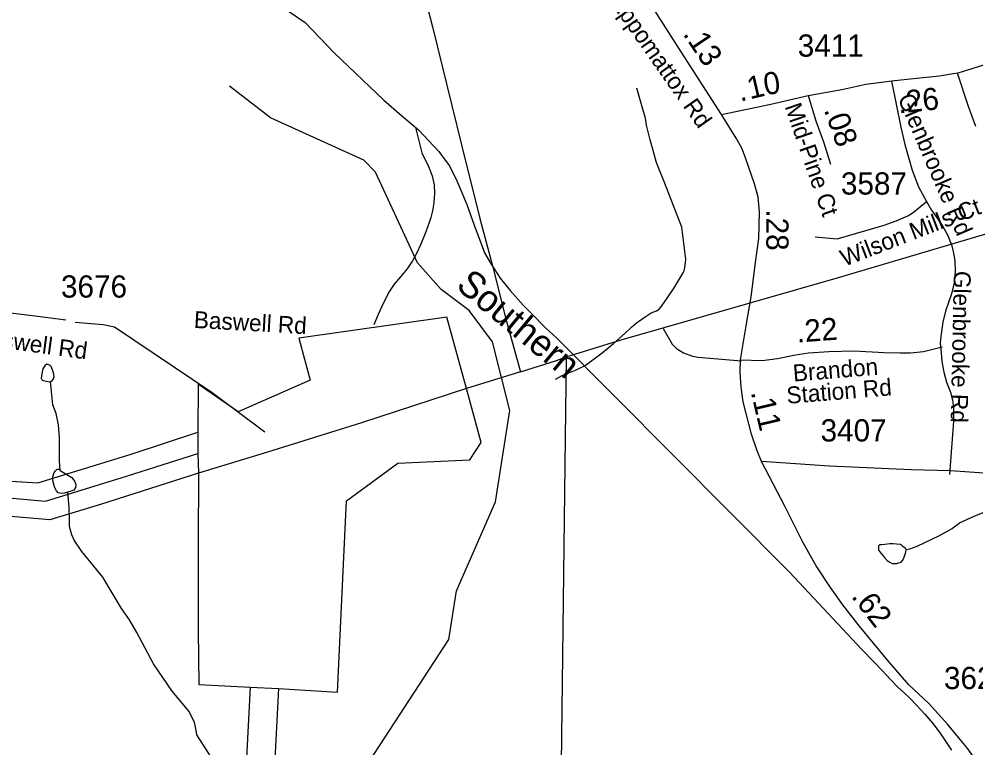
# Model space of a CAD drawing. Extents: x 1662474 to 1856135, y 779280 to 917889.
# Drawn here: x 1775052 to 1780436, y 797012 to 801112 of the extents above; entities that cross this region are included whole.
import ezdxf

# ---------------------------------------------------------------- set-up
doc = ezdxf.new("R2010")
doc.units = 0
for name, color, linetype in [('Exist Hydrographic Misc Water Feature', 7, 'Continuous'), ('Exist Hydrographic Pond Under 1500 Sq Ft', 7, 'Continuous'), ('Exist Railroad Mainline', 7, 'Continuous'), ('Exist Railroad Mainline Label', 7, 'Continuous'), ('Exist Railroad Siding', 7, 'Continuous'), ('Exist Road Non-System Type 51', 7, 'Continuous'), ('Exist Road Non-System Type 51 Label', 7, 'Continuous'), ('Exist Road Secondary Mileage Hundredths English Label', 7, 'Continuous'), ('Exist Road Secondary Mileage Tenths English Label', 7, 'Continuous'), ('Exist Road Secondary Type 51 Attributed', 7, 'Continuous'), ('Exist Road Secondary Type 51 Label', 7, 'Continuous'), ('Exist Road Secondary Type 51 Number Label', 7, 'Continuous'), ('Exist Utilities Electrical Transmission Line', 7, 'Continuous')]:
    doc.layers.add(name, color=color, linetype=linetype)

msp = doc.modelspace()

# ---------------------------------------------------------------- linework, layer by layer
at = {"layer": 'Exist Hydrographic Misc Water Feature'}
for points in [[(1776607.3, 796214.3), (1776691.4, 796278.2), (1776886.4, 796727.2), (1777469.4, 797621.2), (1777513.5, 797896), (1777733.3, 798396.9), (1777813.5, 798910.7), (1777716.5, 799296.7), (1777584.4, 799473.3), (1777426.3, 799591.4), (1777294.5, 799741.8), (1777057.4, 800252), (1776991.4, 800319.1), (1776467.3, 800556.2), (1776236.4, 800734.8)], [(1778070.8, 799086.9), (1778107.1, 799106.7), (1778183.2, 799138.2), (1778237.5, 799163.9), (1778333.9, 799235.5), (1778396.2, 799287.3), (1778462.4, 799345.3), (1778498.7, 799379.2), (1778526.8, 799403.1), (1778536.9, 799411.1), (1778575, 799437.2), (1778609.1, 799459.1), (1778623.2, 799465.1), (1778639.2, 799471.1), (1778653.3, 799481.1), (1778669.3, 799499.1), (1778699.7, 799543.1), (1778738, 799601.1), (1778788.5, 799685.2), (1778794.4, 799697.2), (1778798.7, 799715.1), (1778802.8, 799743.1), (1778803, 799761.2), (1778782.1, 799941.7), (1778683.7, 800192.7), (1778644.3, 800291.2), (1778636.5, 800311.2), (1778628.7, 800339.4), (1778603.3, 800433.7), (1778581.8, 800515.8), (1778578.1, 800544), (1778574.2, 800562), (1778570.3, 800580), (1778527.4, 800724.5)], [(1775283.9, 798573.6), (1775280.4, 798627.7), (1775279, 798699.7), (1775279.4, 798757.8), (1775274.1, 798829.8), (1775260.6, 798893.9), (1775242.9, 798942.1), (1775228.2, 799074.2)], [(1776533.3, 796337.2), (1776052.1, 797085), (1776046.3, 797121.1), (1776038.5, 797155.1), (1776009, 797217.4), (1775914.1, 797332.2), (1775809.3, 797485.1), (1775714.5, 797661.9), (1775673.1, 797732.3), (1775627.8, 797796.6), (1775523, 797973.6), (1775406.1, 798116.6), (1775362.7, 798180.9), (1775349.1, 798211), (1775335.4, 798257.1), (1775335.6, 798303.1), (1775334.4, 798367.2), (1775327, 798451.3)], [(1780043.6, 798127.7), (1780063.5, 798131.6), (1780105.7, 798147.2), (1780232, 798206.4), (1780302.4, 798246), (1780316.5, 798257.8), (1780330.5, 798267.8), (1780344.6, 798277.7), (1780426.8, 798315.1), (1780575.3, 798376.1)]]:
    msp.add_lwpolyline(points, dxfattribs=at)
at = {"layer": 'Exist Hydrographic Pond Under 1500 Sq Ft'}
for points in [[(1775228.2, 799074.2), (1775236.2, 799076.1), (1775246.2, 799088.1), (1775250.3, 799102), (1775246.4, 799122.1), (1775240.7, 799140.2), (1775232.7, 799158.2), (1775226.9, 799164.3), (1775218.7, 799168.3), (1775208.9, 799170.4), (1775196.8, 799162.5), (1775186.5, 799144.6), (1775182.4, 799128.7), (1775176.3, 799092.6), (1775182, 799080.6), (1775196.2, 799076.5), (1775222, 799072.3), (1775228.2, 799074.2)], [(1775327, 798451.3), (1775306.9, 798445.4), (1775290.9, 798443.6), (1775272.9, 798447.7), (1775263, 798457.7), (1775255, 798471.9), (1775251.1, 798481.9), (1775241.5, 798516), (1775241.5, 798526), (1775241.7, 798538), (1775249.9, 798562), (1775257.9, 798571.9), (1775265.9, 798579.7), (1775275.9, 798579.7), (1775283.9, 798573.6)], [(1775283.9, 798573.6), (1775349.5, 798533.1), (1775363.5, 798513), (1775371.3, 798494.9), (1775369.2, 798477), (1775361, 798463), (1775345, 798457.1), (1775327, 798451.3)], [(1780043.6, 798127.7), (1780041.6, 798131.7), (1780037.7, 798135.7), (1780025.6, 798145.8), (1780017.6, 798151.9), (1780011.8, 798155.9), (1779988.9, 798158.7), (1779970.5, 798160.5), (1779964.5, 798160.6), (1779950.8, 798160), (1779922.9, 798156.2), (1779904.2, 798154.9), (1779893.7, 798153.9), (1779887.1, 798149.9), (1779887.1, 798145.9), (1779887.6, 798128.8), (1779889.6, 798122.7), (1779893.3, 798116.7), (1779921.2, 798082.5), (1779937.2, 798066.5), (1779950.9, 798056.3), (1779965.1, 798050.3), (1779977, 798050.1), (1779983.1, 798050.1), (1779991.1, 798050.1), (1780003, 798053.9), (1780015.1, 798057.9), (1780023.1, 798065.8), (1780031.1, 798079.8), (1780041.3, 798113.7), (1780043.6, 798127.7)]]:
    msp.add_lwpolyline(points, dxfattribs=at)
at = {"layer": 'Exist Railroad Mainline'}
msp.add_lwpolyline([(1776362.3, 801300.5), (1776661.9, 801093.1), (1776824.4, 800922.7), (1777104.4, 800656.8), (1777204.6, 800570.7), (1777298.7, 800489), (1777413.5, 800368.6), (1777449, 800319.3), (1777473.9, 800286.1), (1777516, 800202.1), (1777538.6, 800150.3), (1777571, 800069.5), (1777613, 799953.2), (1777645.4, 799869.1), (1777671, 799798.4), (1777707.8, 799734.3), (1777760, 799654.8), (1777816, 799585.1), (1777888.8, 799503.8), (1777931, 799460.6), (1778017.8, 799372.2), (1778074.3, 799321.1), (1779386.7, 798000.4), (1779794.8, 797565.3), (1779863.1, 797494.2), (1779908.3, 797446.9), (1779955.1, 797396.6), (1779995.9, 797354), (1780033.8, 797320.2), (1780062, 797293.3), (1780104.3, 797251.1), (1780148, 797201.7), (1780193.4, 797149.1), (1780234, 797094.6), (1780298.9, 796998.8)], dxfattribs=at)
at = {"layer": 'Exist Railroad Siding'}
msp.add_lwpolyline([(1777282.9, 800502.7), (1777318.1, 800360.6), (1777356.6, 800282.7), (1777376.5, 800231.4), (1777387, 800181), (1777389.3, 800133), (1777385.9, 800078.3), (1777377.8, 800034.2), (1777368.1, 799995.9), (1777360.4, 799968.9), (1777340.6, 799914.8), (1777312.9, 799846.4), (1777289.2, 799794.4), (1777266.7, 799752.2), (1777235.9, 799708.2), (1777198.2, 799661.7), (1777162.3, 799621.7), (1777136.8, 799581.5), (1777101, 799513.3), (1777073.5, 799451.2), (1777048, 799393)], dxfattribs=at)
at = {"layer": 'Exist Road Non-System Type 51'}
for points in [[(1780330.6, 800810.4), (1780393.4, 800622.2), (1780434.6, 800510.2)], [(1779961.6, 800764.2), (1780013.4, 800504.2), (1780036, 800406.8), (1780076.6, 800262.4), (1780113.4, 800169.5), (1780157.2, 800086)], [(1779531.8, 799887.1), (1779655.4, 799876.1), (1779918.9, 799953.8), (1779987.4, 799977.4), (1780052.8, 800006.5), (1780083.5, 800025.4), (1780157.2, 800086)], [(1780157.2, 800086), (1780185.4, 800038.2), (1780248.4, 799949.9), (1780278.2, 799895), (1780300.5, 799836.2), (1780310.8, 799795.5), (1780317.1, 799754.2), (1780319.6, 799691.2), (1780313.4, 799629.1), (1780298.6, 799567.7), (1780264.6, 799468.5), (1780249.4, 799407.4), (1780237.9, 799326.2), (1780235.6, 799288.4), (1780238.1, 799256.9)], [(1775367.2, 799407.9), (1775524.8, 799395), (1775589.1, 799381.6), (1776138.1, 799011.8), (1776435.2, 798790.5)], [(1778675.6, 799371.6), (1778726.2, 799283.2), (1778752, 799258.8), (1778789.9, 799234.9), (1778840.8, 799217), (1778873.8, 799210.8), (1779114.8, 799190.2)], [(1780238.1, 799256.9), (1780243.9, 799185.8), (1780254.9, 799127), (1780271.1, 799069), (1780292.6, 799013.6), (1780303.6, 798970.4), (1780310, 798925.7), (1780310, 798851.2), (1780287.9, 798550.7)]]:
    msp.add_lwpolyline(points, dxfattribs=at)
at = {"layer": 'Exist Road Secondary Type 51 Attributed'}
for points in [[(1779003.9, 800575.7), (1778794.4, 800902), (1778605.7, 801198.1)], [(1779493, 800682.1), (1779681, 800717), (1779816.5, 800746.1), (1779978.6, 800767.5), (1780139.2, 800784.2), (1780230.4, 800794.1), (1780308.6, 800805.6), (1780335.7, 800809.7), (1780384.7, 800825.4), (1780474.4, 800852.5), (1780591.1, 800903.6), (1780714.1, 800969.2), (1780813.7, 801013.6)], [(1779003.9, 800575.7), (1779282.2, 800634.1), (1779493, 800682.1)], [(1779493, 800682.1), (1779535.3, 800541.1), (1779577.7, 800421.2), (1779617.6, 800296.7)], [(1779111.9, 799194.8), (1779143, 799386.4), (1779170.9, 799550.9), (1779196.2, 799743.3), (1779214, 799877.7), (1779218.7, 800026.4), (1779210.3, 800110.9), (1779189.5, 800185.8), (1779139.4, 800332.8), (1779118.6, 800386), (1779087.3, 800443.3), (1779003.9, 800575.7)], [(1774449.2, 799541.2), (1774833.6, 799488.4), (1774988, 799462.1), (1775142.5, 799443.2), (1775315.7, 799420.7)], [(1779111.9, 799194.8), (1779233.1, 799192.4), (1779320, 799203.6), (1779420.9, 799223.2), (1779493.8, 799234.4), (1779608.8, 799242.8), (1779749, 799245.6), (1779920, 799237.2), (1780012.6, 799234.4), (1780068.6, 799234.4), (1780141.5, 799242.8), (1780246.3, 799269.2)], [(1779229.3, 798623.8), (1779206, 798683.4), (1779174.1, 798777.9), (1779125.5, 798959.8), (1779115.1, 799042.7), (1779108.9, 799125.6), (1779111.9, 799194.8)], [(1780590.2, 798550.6), (1780293.5, 798570.2), (1780072, 798575.8), (1779612.4, 798597.7), (1779229.3, 798623.8)], [(1780418.3, 796968.1), (1780384.8, 797014.4), (1780346.9, 797058.8), (1780275.5, 797145.2), (1780168.6, 797263.9), (1780058.5, 797366.5), (1779940.3, 797503.4), (1779779.3, 797699.2), (1779688, 797817.3), (1779618.2, 797913.9), (1779537.7, 798037.3), (1779462.5, 798168.8), (1779360.5, 798372.7), (1779229.3, 798623.8)]]:
    msp.add_lwpolyline(points, dxfattribs=at)
at = {"layer": 'Exist Utilities Electrical Transmission Line'}
for p, q in [((1777873, 799127.7), (1777569.4, 799034.1)), ((1776057.6, 798787.9), (1776058.4, 798667.7)), ((1776058.4, 798667.7), (1776060.8, 798558.1)), ((1776352, 797353.1), (1776512, 797345.9))]:
    msp.add_line(p, q, dxfattribs=at)
for points in [[(1776405.6, 804855.2), (1776520, 804459.6), (1776632.8, 804016.2), (1776747, 803564.5), (1776855.7, 803116.9), (1776986.8, 802609.8), (1777097.3, 802166.4), (1777238.6, 801612.8), (1777377.9, 801069.7), (1777541.5, 800404.3), (1777644.1, 799990.7), (1777715.5, 799725), (1777795.4, 799411.2), (1777873, 799127.7)], [(1778129.7, 799211.7), (1778440.5, 799307.5), (1779663.4, 799658.7), (1781074.7, 800077), (1783574.2, 800809.3), (1784558.5, 801100.4), (1785268.2, 801299.3), (1785384.5, 801334.3), (1785438.6, 801348), (1785496.7, 801365.5), (1785577.1, 801397), (1785809.4, 801459.6), (1785887.5, 801488.8), (1785964, 801508.3), (1786038, 801531.7), (1786499, 801670.7), (1788546.2, 802304.1), (1788546.2, 802302.2), (1791056, 803056.2), (1794269.2, 804233.7), (1794519.5, 804326.7)], [(1777569.4, 799034.1), (1777459.1, 799435.5), (1776626, 799317.2), (1776689.5, 799081.2), (1776284.7, 798903), (1776059.8, 799058), (1776057.6, 798787.9)], [(1777873, 799127.7), (1778075.4, 799191), (1778129.7, 799211.7)], [(1778129.7, 799211.7), (1778069.5, 794174.5), (1778059.2, 792317.3), (1778056.5, 791410.5), (1778057.8, 790023.4), (1778053.5, 788648.6), (1778047.9, 788184.3), (1778046.5, 787726.1), (1778040.8, 787269.7), (1778044.3, 787201.7), (1778040, 787151.5), (1778039.7, 787117.4), (1778051.6, 787091.6), (1778061.1, 787057.2), (1778089.1, 787031.1), (1778150.8, 786998.6), (1780139.3, 786247.6)], [(1777569.4, 799034.1), (1776979, 798841), (1776450.1, 798676.2), (1776060.8, 798558.1)], [(1776512, 797345.9), (1776843.7, 797325.7), (1776876, 798006.1), (1776893.6, 798402.3), (1777184.1, 798613.9), (1777587.8, 798632), (1777651.5, 798730.5), (1777569.4, 799034.1)], [(1774463.5, 798547.3), (1775157.5, 798502.9), (1775682.2, 798663.9), (1776057.6, 798787.9)], [(1774993.9, 798418.3), (1775200, 798401.3), (1775657, 798541.7), (1776058.4, 798667.7)], [(1776060.8, 798558.1), (1775516, 798383), (1775224.8, 798295.1), (1774786.7, 798332.9)], [(1776060.8, 798558.1), (1776059.1, 798169.8), (1776060.1, 797671.9), (1776063.8, 797369.8), (1776352, 797353.1)], [(1776352, 797353.1), (1776328.6, 796882.9), (1776304, 796316.9), (1776273.5, 795724.5), (1776248.7, 795198.2), (1776223.9, 794640), (1776204.7, 794197.7), (1776183.5, 793703.5), (1776157.2, 793059.4), (1776132.7, 792501.3), (1776113.4, 792018.8), (1776095.8, 791606.6), (1776058.6, 791152.1), (1776015.5, 790678.1), (1775977.7, 790269.9), (1775765.2, 789684.4), (1775564.6, 789099.3), (1775427.3, 788694.5), (1775287.7, 788295.6), (1775152.1, 787878.9), (1775008.7, 787445.9), (1774717.3, 786536.3)], [(1776512, 797345.9), (1776470.5, 796549.9), (1776442, 795957.3), (1776413.6, 795367.1), (1776378, 794586.7), (1776348, 793920.7), (1776324.8, 793472.2), (1776301.7, 792968.2), (1776275.1, 792431.7), (1776244.8, 791767.7), (1776220.1, 791229.3), (1776198.8, 790747.2), (1776182.5, 790446.9), (1776174.9, 790396.8), (1776171.1, 790371), (1776167.3, 790344.8), (1776043.3, 789978.1), (1775892.4, 789517.1), (1775730.9, 789033.9), (1775589.6, 788605.5), (1775438.5, 788148.4), (1775245.8, 787579.3), (1775061.2, 787054), (1774894.9, 786525.1)]]:
    msp.add_lwpolyline(points, dxfattribs=at)

# ---------------------------------------------------------------- texts
at = {"layer": 'Exist Railroad Mainline Label'}
msp.add_text('Southern', height=150, rotation=320.1967, dxfattribs=at).set_placement((1777504.1, 799602.4))
at = {"layer": 'Exist Road Non-System Type 51 Label'}
for s, rotation, p in [('Glenbrooke Rd', 293.319, (1779994.3, 800669)), ('Wilson Mills Ct', 21.1663, (1779696, 799719.1)), ('Glenbrooke Rd', 268.7578, (1780312.5, 799696.6)), ('Baswell Rd', 356.8178, (1776033.7, 799375.4))]:
    msp.add_text(s, height=95, rotation=rotation, dxfattribs=at).set_placement(p)
at = {"layer": 'Exist Road Secondary Mileage Hundredths English Label'}
for s, rotation, p in [('.26', 5.9315, (1780002.3, 800581.5)), ('.08', 289.4489, (1779579.9, 800602.5)), ('.22', 4.1831, (1779430, 799292.4)), ('.62', 307.708, (1779731.5, 797863.2))]:
    msp.add_text(s, height=125, rotation=rotation, dxfattribs=at).set_placement(p)
at = {"layer": 'Exist Road Secondary Mileage Tenths English Label'}
for s, rotation, p in [('.13', 303.8916, (1778784.4, 801028.7)), ('1', 13.2325, (1779164.5, 800661)), ('0', 8.4567, (1779250.2, 800683.8)), ('.', 15.6068, (1779110.5, 800646.5)), ('.28', 270, (1779256.7, 800042.2)), ('.11', 283.3756, (1779168.7, 799013.3))]:
    msp.add_text(s, height=125, rotation=rotation, dxfattribs=at).set_placement(p)
at = {"layer": 'Exist Road Secondary Type 51 Label'}
for s, rotation, p in [('Appomattox Rd', 305.0508, (1778375.1, 801207.4)), ('Mid-Pine Ct', 289.0833, (1779359, 800621.2)), ('Baswell Rd', 352.3691, (1774799.7, 799282.6)), ('Brandon ', 4.6284, (1779409.9, 799073.2)), ('Station Rd', 4.6284, (1779374.3, 798948))]:
    msp.add_text(s, height=95, rotation=rotation, dxfattribs=at).set_placement(p)
at = {"layer": 'Exist Road Secondary Type 51 Number Label'}
for s, p in [('3411', (1779433.4, 800901.2)), ('3587', (1779676.4, 800125.3)), ('3676', (1775287.9, 799545.7)), ('3407', (1779562, 798736.2)), ('3621', (1780256.2, 797343))]:
    msp.add_text(s, height=125, dxfattribs=at).set_placement(p)

doc.saveas('drawing.dxf')
